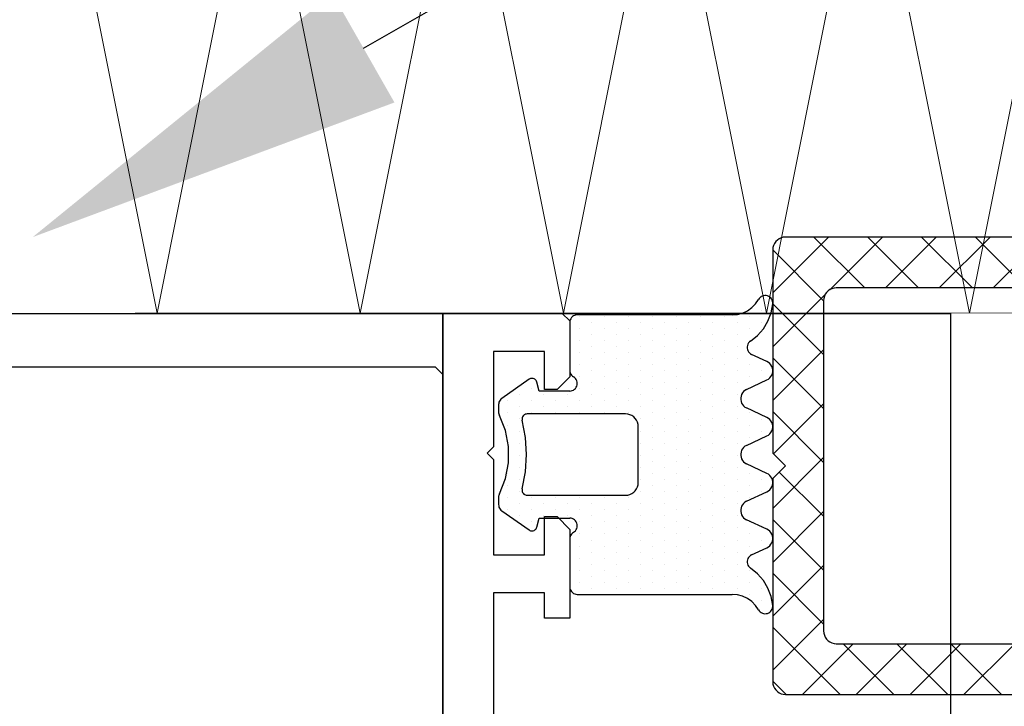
# Model space of a CAD drawing. Extents: x 4615668 to 9294084, y 5325188 to 10688993.
# Tile 459 of 656: x 4636256.05 to 4636259.93, y 5332308.88 to 5332311.58. Entities that reach past the tile are written whole.
import ezdxf
from ezdxf import colors
from ezdxf.entities.mleader import LeaderData, LeaderLine
from ezdxf.math import Vec2, Vec3

# ---------------------------------------------------------------- set-up
doc = ezdxf.new("R2010")
doc.units = 0
doc.header["$MEASUREMENT"] = 0
doc.layers.add('A_wymiary', color=152, linetype='Continuous', lineweight=5)
doc.layers.add('ATH 3-0', color=102, linetype='Continuous', lineweight=5)
for name, color, linetype in [('CrossSectionsGums', 7, 'Continuous'), ('CrossSectionsProfils', 7, 'Continuous'), ('OPIS', 7, 'Continuous')]:
    doc.layers.add(name, color=color, linetype=linetype)
doc.styles.get("Standard").update_dxf_attribs({"font": 'txt.shx'})

# ---------------------------------------------------------------- blocks, each defined once
blk = doc.blocks.new('K43_2153_X', base_point=(858.06159, 1427.40338))
at = {"layer": 'CrossSectionsProfils', "flags": 128}
for points in [[(853.35942, 1452.40358), (853.05942, 1452.10358), (853.05942, 1449.90349), (853.55942, 1449.40349), (854.05942, 1449.40349), (854.05942, 1450.90326), (856.05942, 1450.90326), (856.05942, 1447.15326), (856.30942, 1446.90326), (856.05942, 1446.65326), (856.05942, 1442.90326), (854.05942, 1442.90326), (854.05942, 1444.40349), (853.55942, 1444.40349), (853.05942, 1443.90349), (853.05942, 1440.40326), (854.05942, 1440.40326), (854.05942, 1441.40326), (856.05942, 1441.40326), (856.05942, 1433.90338)], [(942.05942, 1452.40358), (853.35942, 1452.40358)], [(933.85942, 1450.30358), (858.35942, 1450.30358), (858.05942, 1450.00358), (858.05942, 1404.80317), (858.35942, 1404.50317), (933.85942, 1404.50317)]]:
    blk.add_lwpolyline(points, dxfattribs=at)
blk = doc.blocks.new('Hatch84419', base_point=(5906.918, 668.989))
at = {"layer": 'CrossSectionsGums', "color": 8}
for p, q in [((6276.314, 681.534), (6276.314, 681.534)), ((6276.79, 681.534), (6276.79, 681.534)), ((6277.267, 681.534), (6277.267, 681.534)), ((6279.171, 681.534), (6279.171, 681.534)), ((6281.077, 681.534), (6281.077, 681.534)), ((6281.553, 681.534), (6281.553, 681.534)), ((6283.458, 681.534), (6283.458, 681.534)), ((6283.934, 681.534), (6283.934, 681.534)), ((6285.363, 681.534), (6285.363, 681.534)), ((6285.839, 681.534), (6285.839, 681.534)), ((6287.744, 681.534), (6287.744, 681.534)), ((6288.22, 681.534), (6288.22, 681.534)), ((6277.028, 681.057), (6277.028, 681.057)), ((6277.504, 681.057), (6277.504, 681.057)), ((6277.98, 681.057), (6277.98, 681.057)), ((6278.933, 681.057), (6278.933, 681.057)), ((6279.41, 681.057), (6279.41, 681.057)), ((6280.838, 681.057), (6280.838, 681.057)), ((6281.314, 681.057), (6281.314, 681.057)), ((6281.791, 681.057), (6281.791, 681.057)), ((6283.219, 681.057), (6283.219, 681.057)), ((6283.696, 681.057), (6283.696, 681.057)), ((6284.172, 681.057), (6284.172, 681.057)), ((6285.125, 681.057), (6285.125, 681.057)), ((6285.601, 681.057), (6285.601, 681.057)), ((6286.077, 681.057), (6286.077, 681.057)), ((6287.029, 681.057), (6287.029, 681.057)), ((6287.506, 681.057), (6287.506, 681.057)), ((6287.982, 681.057), (6287.982, 681.057)), ((6277.266, 680.581), (6277.266, 680.581)), ((6277.742, 680.581), (6277.742, 680.581)), ((6278.219, 680.581), (6278.219, 680.581)), ((6278.695, 680.581), (6278.695, 680.581)), ((6279.171, 680.581), (6279.171, 680.581)), ((6279.647, 680.581), (6279.647, 680.581)), ((6280.124, 680.581), (6280.124, 680.581)), ((6280.6, 680.581), (6280.6, 680.581)), ((6281.076, 680.581), (6281.076, 680.581)), ((6281.552, 680.581), (6281.552, 680.581)), ((6282.029, 680.581), (6282.029, 680.581)), ((6282.505, 680.581), (6282.505, 680.581)), ((6282.981, 680.581), (6282.981, 680.581)), ((6283.458, 680.581), (6283.458, 680.581)), ((6283.934, 680.581), (6283.934, 680.581)), ((6284.41, 680.581), (6284.41, 680.581)), ((6284.886, 680.581), (6284.886, 680.581)), ((6285.362, 680.581), (6285.362, 680.581)), ((6285.839, 680.581), (6285.839, 680.581)), ((6286.315, 680.581), (6286.315, 680.581)), ((6286.791, 680.581), (6286.791, 680.581)), ((6287.268, 680.581), (6287.268, 680.581)), ((6287.744, 680.581), (6287.744, 680.581)), ((6277.028, 680.105), (6277.028, 680.105)), ((6277.504, 680.105), (6277.504, 680.105)), ((6277.981, 680.105), (6277.981, 680.105)), ((6278.457, 680.105), (6278.457, 680.105)), ((6278.934, 680.105), (6278.934, 680.105)), ((6279.41, 680.105), (6279.41, 680.105)), ((6279.886, 680.105), (6279.886, 680.105)), ((6280.362, 680.105), (6280.362, 680.105)), ((6280.838, 680.105), (6280.838, 680.105)), ((6281.314, 680.105), (6281.314, 680.105)), ((6281.791, 680.105), (6281.791, 680.105)), ((6282.267, 680.105), (6282.267, 680.105)), ((6282.743, 680.105), (6282.743, 680.105)), ((6283.22, 680.105), (6283.22, 680.105)), ((6283.696, 680.105), (6283.696, 680.105)), ((6284.172, 680.105), (6284.172, 680.105)), ((6284.648, 680.105), (6284.648, 680.105)), ((6285.125, 680.105), (6285.125, 680.105)), ((6285.601, 680.105), (6285.601, 680.105)), ((6286.077, 680.105), (6286.077, 680.105)), ((6286.553, 680.105), (6286.553, 680.105)), ((6287.03, 680.105), (6287.03, 680.105)), ((6287.506, 680.105), (6287.506, 680.105)), ((6277.266, 679.628), (6277.266, 679.628)), ((6277.743, 679.628), (6277.743, 679.628)), ((6278.219, 679.628), (6278.219, 679.628)), ((6278.695, 679.628), (6278.695, 679.628)), ((6279.171, 679.628), (6279.171, 679.628)), ((6279.647, 679.628), (6279.647, 679.628)), ((6280.124, 679.628), (6280.124, 679.628)), ((6280.6, 679.628), (6280.6, 679.628)), ((6281.076, 679.628), (6281.076, 679.628)), ((6281.553, 679.628), (6281.553, 679.628)), ((6282.029, 679.628), (6282.029, 679.628)), ((6282.505, 679.628), (6282.505, 679.628)), ((6282.981, 679.628), (6282.981, 679.628)), ((6283.458, 679.628), (6283.458, 679.628)), ((6283.934, 679.628), (6283.934, 679.628)), ((6284.41, 679.628), (6284.41, 679.628)), ((6284.886, 679.628), (6284.886, 679.628)), ((6285.363, 679.628), (6285.363, 679.628)), ((6285.839, 679.628), (6285.839, 679.628)), ((6286.315, 679.628), (6286.315, 679.628)), ((6286.792, 679.628), (6286.792, 679.628)), ((6287.268, 679.628), (6287.268, 679.628)), ((6287.744, 679.628), (6287.744, 679.628)), ((6277.028, 679.152), (6277.028, 679.152)), ((6277.504, 679.152), (6277.504, 679.152)), ((6277.98, 679.152), (6277.98, 679.152)), ((6278.457, 679.152), (6278.457, 679.152)), ((6278.933, 679.152), (6278.933, 679.152)), ((6279.409, 679.152), (6279.409, 679.152)), ((6279.886, 679.152), (6279.886, 679.152)), ((6280.362, 679.152), (6280.362, 679.152)), ((6280.838, 679.152), (6280.838, 679.152)), ((6281.314, 679.152), (6281.314, 679.152)), ((6281.791, 679.152), (6281.791, 679.152)), ((6282.267, 679.152), (6282.267, 679.152)), ((6282.743, 679.152), (6282.743, 679.152)), ((6283.219, 679.152), (6283.219, 679.152)), ((6283.695, 679.152), (6283.695, 679.152)), ((6284.172, 679.152), (6284.172, 679.152)), ((6284.648, 679.152), (6284.648, 679.152)), ((6285.125, 679.152), (6285.125, 679.152)), ((6285.601, 679.152), (6285.601, 679.152)), ((6286.077, 679.152), (6286.077, 679.152)), ((6286.553, 679.152), (6286.553, 679.152)), ((6287.029, 679.152), (6287.029, 679.152)), ((6287.505, 679.152), (6287.505, 679.152)), ((6277.267, 678.676), (6277.267, 678.676)), ((6277.743, 678.676), (6277.743, 678.676)), ((6278.219, 678.676), (6278.219, 678.676)), ((6278.695, 678.676), (6278.695, 678.676)), ((6279.171, 678.676), (6279.171, 678.676)), ((6279.648, 678.676), (6279.648, 678.676)), ((6280.124, 678.676), (6280.124, 678.676)), ((6280.6, 678.676), (6280.6, 678.676)), ((6281.077, 678.676), (6281.077, 678.676)), ((6281.553, 678.676), (6281.553, 678.676)), ((6282.029, 678.676), (6282.029, 678.676)), ((6282.505, 678.676), (6282.505, 678.676)), ((6282.981, 678.676), (6282.981, 678.676)), ((6283.458, 678.676), (6283.458, 678.676)), ((6283.934, 678.676), (6283.934, 678.676)), ((6284.41, 678.676), (6284.41, 678.676)), ((6284.887, 678.676), (6284.887, 678.676)), ((6285.363, 678.676), (6285.363, 678.676)), ((6285.839, 678.676), (6285.839, 678.676)), ((6286.315, 678.676), (6286.315, 678.676)), ((6286.792, 678.676), (6286.792, 678.676)), ((6287.268, 678.676), (6287.268, 678.676)), ((6287.744, 678.676), (6287.744, 678.676)), ((6277.028, 678.2), (6277.028, 678.2)), ((6277.504, 678.2), (6277.504, 678.2)), ((6277.981, 678.2), (6277.981, 678.2)), ((6278.457, 678.2), (6278.457, 678.2)), ((6278.933, 678.2), (6278.933, 678.2)), ((6279.41, 678.2), (6279.41, 678.2)), ((6279.886, 678.2), (6279.886, 678.2)), ((6280.362, 678.2), (6280.362, 678.2)), ((6280.838, 678.2), (6280.838, 678.2)), ((6281.314, 678.2), (6281.314, 678.2)), ((6281.791, 678.2), (6281.791, 678.2)), ((6282.267, 678.2), (6282.267, 678.2)), ((6282.743, 678.2), (6282.743, 678.2)), ((6283.219, 678.2), (6283.219, 678.2)), ((6283.696, 678.2), (6283.696, 678.2)), ((6284.172, 678.2), (6284.172, 678.2)), ((6284.648, 678.2), (6284.648, 678.2)), ((6285.125, 678.2), (6285.125, 678.2)), ((6285.601, 678.2), (6285.601, 678.2)), ((6286.077, 678.2), (6286.077, 678.2)), ((6286.553, 678.2), (6286.553, 678.2)), ((6287.029, 678.2), (6287.029, 678.2)), ((6287.506, 678.2), (6287.506, 678.2)), ((6277.266, 677.724), (6277.266, 677.724)), ((6277.743, 677.724), (6277.743, 677.724)), ((6278.219, 677.724), (6278.219, 677.724)), ((6278.695, 677.724), (6278.695, 677.724)), ((6279.171, 677.724), (6279.171, 677.724)), ((6279.647, 677.724), (6279.647, 677.724)), ((6280.124, 677.724), (6280.124, 677.724)), ((6280.6, 677.724), (6280.6, 677.724)), ((6281.076, 677.724), (6281.076, 677.724)), ((6281.552, 677.724), (6281.552, 677.724)), ((6282.029, 677.724), (6282.029, 677.724)), ((6282.505, 677.724), (6282.505, 677.724)), ((6282.981, 677.724), (6282.981, 677.724)), ((6283.458, 677.724), (6283.458, 677.724)), ((6283.934, 677.724), (6283.934, 677.724)), ((6284.41, 677.724), (6284.41, 677.724)), ((6284.886, 677.724), (6284.886, 677.724)), ((6285.362, 677.724), (6285.362, 677.724)), ((6285.839, 677.724), (6285.839, 677.724)), ((6286.315, 677.724), (6286.315, 677.724)), ((6286.791, 677.724), (6286.791, 677.724)), ((6287.268, 677.724), (6287.268, 677.724)), ((6287.744, 677.724), (6287.744, 677.724)), ((6277.028, 677.247), (6277.028, 677.247)), ((6277.505, 677.247), (6277.505, 677.247)), ((6277.981, 677.247), (6277.981, 677.247)), ((6278.457, 677.247), (6278.457, 677.247)), ((6278.934, 677.247), (6278.934, 677.247)), ((6279.41, 677.247), (6279.41, 677.247)), ((6279.886, 677.247), (6279.886, 677.247)), ((6280.362, 677.247), (6280.362, 677.247)), ((6280.838, 677.247), (6280.838, 677.247)), ((6281.314, 677.247), (6281.314, 677.247)), ((6281.791, 677.247), (6281.791, 677.247)), ((6282.267, 677.247), (6282.267, 677.247)), ((6282.743, 677.247), (6282.743, 677.247)), ((6283.22, 677.247), (6283.22, 677.247)), ((6283.696, 677.247), (6283.696, 677.247)), ((6284.172, 677.247), (6284.172, 677.247)), ((6284.648, 677.247), (6284.648, 677.247)), ((6285.125, 677.247), (6285.125, 677.247)), ((6285.601, 677.247), (6285.601, 677.247)), ((6286.077, 677.247), (6286.077, 677.247)), ((6286.553, 677.247), (6286.553, 677.247)), ((6287.03, 677.247), (6287.03, 677.247)), ((6287.506, 677.247), (6287.506, 677.247)), ((6277.267, 676.771), (6277.267, 676.771)), ((6277.743, 676.771), (6277.743, 676.771)), ((6278.219, 676.771), (6278.219, 676.771)), ((6278.695, 676.771), (6278.695, 676.771)), ((6279.171, 676.771), (6279.171, 676.771)), ((6279.647, 676.771), (6279.647, 676.771)), ((6280.124, 676.771), (6280.124, 676.771)), ((6280.6, 676.771), (6280.6, 676.771)), ((6281.076, 676.771), (6281.076, 676.771)), ((6281.553, 676.771), (6281.553, 676.771)), ((6282.029, 676.771), (6282.029, 676.771)), ((6282.505, 676.771), (6282.505, 676.771)), ((6282.981, 676.771), (6282.981, 676.771)), ((6283.458, 676.771), (6283.458, 676.771)), ((6283.934, 676.771), (6283.934, 676.771)), ((6284.41, 676.771), (6284.41, 676.771)), ((6284.886, 676.771), (6284.886, 676.771)), ((6285.363, 676.771), (6285.363, 676.771)), ((6285.839, 676.771), (6285.839, 676.771)), ((6286.315, 676.771), (6286.315, 676.771)), ((6286.792, 676.771), (6286.792, 676.771)), ((6287.268, 676.771), (6287.268, 676.771)), ((6287.744, 676.771), (6287.744, 676.771)), ((6277.028, 676.295), (6277.028, 676.295)), ((6277.504, 676.295), (6277.504, 676.295)), ((6277.98, 676.295), (6277.98, 676.295)), ((6278.457, 676.295), (6278.457, 676.295)), ((6278.933, 676.295), (6278.933, 676.295)), ((6279.409, 676.295), (6279.409, 676.295)), ((6279.886, 676.295), (6279.886, 676.295)), ((6280.362, 676.295), (6280.362, 676.295)), ((6280.838, 676.295), (6280.838, 676.295)), ((6284.172, 676.295), (6284.172, 676.295)), ((6284.648, 676.295), (6284.648, 676.295)), ((6285.125, 676.295), (6285.125, 676.295)), ((6285.601, 676.295), (6285.601, 676.295)), ((6286.077, 676.295), (6286.077, 676.295)), ((6286.553, 676.295), (6286.553, 676.295)), ((6287.029, 676.295), (6287.029, 676.295)), ((6287.505, 676.295), (6287.505, 676.295)), ((6277.267, 675.818), (6277.267, 675.818)), ((6277.743, 675.818), (6277.743, 675.818)), ((6278.219, 675.818), (6278.219, 675.818)), ((6278.695, 675.818), (6278.695, 675.818)), ((6279.171, 675.818), (6279.171, 675.818)), ((6279.648, 675.818), (6279.648, 675.818)), ((6280.124, 675.818), (6280.124, 675.818)), ((6280.6, 675.818), (6280.6, 675.818)), ((6284.41, 675.818), (6284.41, 675.818)), ((6284.887, 675.818), (6284.887, 675.818)), ((6285.363, 675.818), (6285.363, 675.818)), ((6285.839, 675.818), (6285.839, 675.818)), ((6286.315, 675.818), (6286.315, 675.818)), ((6286.792, 675.818), (6286.792, 675.818)), ((6287.268, 675.818), (6287.268, 675.818)), ((6287.744, 675.818), (6287.744, 675.818)), ((6277.028, 675.342), (6277.028, 675.342)), ((6277.504, 675.342), (6277.504, 675.342)), ((6277.981, 675.342), (6277.981, 675.342)), ((6278.457, 675.342), (6278.457, 675.342)), ((6278.933, 675.342), (6278.933, 675.342)), ((6279.41, 675.342), (6279.41, 675.342)), ((6279.886, 675.342), (6279.886, 675.342)), ((6280.362, 675.342), (6280.362, 675.342)), ((6280.838, 675.342), (6280.838, 675.342)), ((6284.172, 675.342), (6284.172, 675.342)), ((6284.648, 675.342), (6284.648, 675.342)), ((6285.125, 675.342), (6285.125, 675.342)), ((6285.601, 675.342), (6285.601, 675.342)), ((6286.077, 675.342), (6286.077, 675.342)), ((6286.553, 675.342), (6286.553, 675.342)), ((6287.029, 675.342), (6287.029, 675.342)), ((6287.506, 675.342), (6287.506, 675.342)), ((6277.266, 674.866), (6277.266, 674.866)), ((6277.743, 674.866), (6277.743, 674.866)), ((6278.219, 674.866), (6278.219, 674.866)), ((6278.695, 674.866), (6278.695, 674.866)), ((6279.171, 674.866), (6279.171, 674.866)), ((6279.647, 674.866), (6279.647, 674.866)), ((6280.124, 674.866), (6280.124, 674.866)), ((6280.6, 674.866), (6280.6, 674.866)), ((6284.41, 674.866), (6284.41, 674.866)), ((6284.886, 674.866), (6284.886, 674.866)), ((6285.362, 674.866), (6285.362, 674.866)), ((6285.839, 674.866), (6285.839, 674.866)), ((6286.315, 674.866), (6286.315, 674.866)), ((6286.791, 674.866), (6286.791, 674.866)), ((6287.268, 674.866), (6287.268, 674.866)), ((6287.744, 674.866), (6287.744, 674.866)), ((6277.028, 674.39), (6277.028, 674.39)), ((6277.505, 674.39), (6277.505, 674.39)), ((6277.981, 674.39), (6277.981, 674.39)), ((6278.457, 674.39), (6278.457, 674.39)), ((6278.934, 674.39), (6278.934, 674.39)), ((6279.41, 674.39), (6279.41, 674.39)), ((6279.886, 674.39), (6279.886, 674.39)), ((6280.362, 674.39), (6280.362, 674.39)), ((6280.838, 674.39), (6280.838, 674.39)), ((6284.172, 674.39), (6284.172, 674.39)), ((6284.648, 674.39), (6284.648, 674.39)), ((6285.125, 674.39), (6285.125, 674.39)), ((6285.601, 674.39), (6285.601, 674.39)), ((6286.077, 674.39), (6286.077, 674.39)), ((6286.553, 674.39), (6286.553, 674.39)), ((6287.03, 674.39), (6287.03, 674.39)), ((6287.506, 674.39), (6287.506, 674.39)), ((6280.124, 673.914), (6280.124, 673.914)), ((6280.6, 673.914), (6280.6, 673.914)), ((6284.41, 673.914), (6284.41, 673.914)), ((6284.886, 673.914), (6284.886, 673.914)), ((6280.362, 673.437), (6280.362, 673.437)), ((6280.838, 673.437), (6280.838, 673.437)), ((6284.172, 673.437), (6284.172, 673.437)), ((6284.648, 673.437), (6284.648, 673.437)), ((6280.124, 672.961), (6280.124, 672.961)), ((6280.6, 672.961), (6280.6, 672.961)), ((6284.41, 672.961), (6284.41, 672.961)), ((6284.887, 672.961), (6284.887, 672.961)), ((6279.886, 672.485), (6279.886, 672.485)), ((6280.362, 672.485), (6280.362, 672.485)), ((6280.838, 672.485), (6280.838, 672.485)), ((6284.172, 672.485), (6284.172, 672.485)), ((6284.648, 672.485), (6284.648, 672.485)), ((6285.125, 672.485), (6285.125, 672.485)), ((6280.124, 672.008), (6280.124, 672.008)), ((6280.6, 672.008), (6280.6, 672.008)), ((6281.076, 672.008), (6281.076, 672.008)), ((6281.553, 672.008), (6281.553, 672.008)), ((6282.029, 672.008), (6282.029, 672.008)), ((6282.505, 672.008), (6282.505, 672.008)), ((6282.981, 672.008), (6282.981, 672.008)), ((6283.458, 672.008), (6283.458, 672.008)), ((6283.934, 672.008), (6283.934, 672.008)), ((6284.41, 672.008), (6284.41, 672.008)), ((6284.886, 672.008), (6284.886, 672.008)), ((6280.362, 671.532), (6280.362, 671.532)), ((6280.838, 671.532), (6280.838, 671.532)), ((6281.315, 671.532), (6281.315, 671.532)), ((6281.791, 671.532), (6281.791, 671.532)), ((6283.22, 671.532), (6283.22, 671.532)), ((6283.696, 671.532), (6283.696, 671.532)), ((6284.172, 671.532), (6284.172, 671.532)), ((6284.648, 671.532), (6284.648, 671.532))]:
    blk.add_line(p, q, dxfattribs=at)
blk = doc.blocks.new('120484', base_point=(6276.918, 673.989))
at = {"layer": 'CrossSectionsGums', "color": 1}
for p, q in [((6276.232, 681.779), (6276.221, 681.73)), ((6276.251, 681.827), (6276.232, 681.779)), ((6276.278, 681.87), (6276.251, 681.827)), ((6276.313, 681.908), (6276.278, 681.87)), ((6276.353, 681.939), (6276.313, 681.908)), ((6276.398, 681.964), (6276.353, 681.939)), ((6276.446, 681.98), (6276.398, 681.964)), ((6276.496, 681.988), (6276.446, 681.98)), ((6276.547, 681.987), (6276.496, 681.988)), ((6276.894, 681.922), (6276.547, 681.987)), ((6277.223, 681.797), (6276.894, 681.922)), ((6277.525, 681.617), (6277.223, 681.797)), ((6278.851, 681.818), (6278.816, 681.758)), ((6278.896, 681.872), (6278.851, 681.818)), ((6278.949, 681.917), (6278.896, 681.872)), ((6279.009, 681.951), (6278.949, 681.917)), ((6279.075, 681.975), (6279.009, 681.951)), ((6279.144, 681.987), (6279.075, 681.975)), ((6279.213, 681.987), (6279.144, 681.987)), ((6279.282, 681.975), (6279.213, 681.987)), ((6279.348, 681.951), (6279.282, 681.975)), ((6279.408, 681.917), (6279.348, 681.951)), ((6279.461, 681.872), (6279.408, 681.917)), ((6279.506, 681.818), (6279.461, 681.872)), ((6279.541, 681.758), (6279.506, 681.818)), ((6281.051, 681.818), (6281.016, 681.758)), ((6281.096, 681.872), (6281.051, 681.818)), ((6281.149, 681.917), (6281.096, 681.872)), ((6281.209, 681.951), (6281.149, 681.917)), ((6281.275, 681.975), (6281.209, 681.951)), ((6281.344, 681.987), (6281.275, 681.975)), ((6281.413, 681.987), (6281.344, 681.987)), ((6281.482, 681.975), (6281.413, 681.987)), ((6281.548, 681.951), (6281.482, 681.975)), ((6281.608, 681.916), (6281.548, 681.951)), ((6281.661, 681.872), (6281.608, 681.916)), ((6281.706, 681.818), (6281.661, 681.872)), ((6281.741, 681.758), (6281.706, 681.818)), ((6283.251, 681.818), (6283.216, 681.758)), ((6283.295, 681.872), (6283.251, 681.818)), ((6283.349, 681.917), (6283.295, 681.872)), ((6283.409, 681.951), (6283.349, 681.917)), ((6283.475, 681.975), (6283.409, 681.951)), ((6283.543, 681.987), (6283.475, 681.975)), ((6283.613, 681.987), (6283.543, 681.987)), ((6283.682, 681.975), (6283.613, 681.987)), ((6283.747, 681.951), (6283.682, 681.975)), ((6283.808, 681.917), (6283.747, 681.951)), ((6283.861, 681.872), (6283.808, 681.917)), ((6283.906, 681.818), (6283.861, 681.872)), ((6283.941, 681.758), (6283.906, 681.818)), ((6285.451, 681.818), (6285.416, 681.758)), ((6285.496, 681.872), (6285.451, 681.818)), ((6285.549, 681.917), (6285.496, 681.872)), ((6285.609, 681.951), (6285.549, 681.917)), ((6285.675, 681.975), (6285.609, 681.951)), ((6285.744, 681.987), (6285.675, 681.975)), ((6285.813, 681.987), (6285.744, 681.987)), ((6285.882, 681.975), (6285.813, 681.987)), ((6285.947, 681.951), (6285.882, 681.975)), ((6286.008, 681.916), (6285.947, 681.951)), ((6286.061, 681.872), (6286.008, 681.916)), ((6286.106, 681.818), (6286.061, 681.872)), ((6286.141, 681.758), (6286.106, 681.818)), ((6287.734, 681.797), (6287.432, 681.617)), ((6288.063, 681.922), (6287.734, 681.797)), ((6288.41, 681.987), (6288.063, 681.922)), ((6288.461, 681.988), (6288.41, 681.987)), ((6288.511, 681.98), (6288.461, 681.988)), ((6288.559, 681.964), (6288.511, 681.98)), ((6288.604, 681.939), (6288.559, 681.964)), ((6288.644, 681.908), (6288.604, 681.939)), ((6288.678, 681.87), (6288.644, 681.908)), ((6288.705, 681.827), (6288.678, 681.87)), ((6288.725, 681.779), (6288.705, 681.827)), ((6288.736, 681.73), (6288.725, 681.779)), ((6276.221, 681.73), (6276.218, 681.679)), ((6276.218, 681.679), (6276.224, 681.628)), ((6276.224, 681.628), (6276.239, 681.579)), ((6276.239, 681.579), (6276.261, 681.533)), ((6276.261, 681.533), (6276.291, 681.492)), ((6276.291, 681.492), (6276.328, 681.457)), ((6276.328, 681.457), (6276.37, 681.428)), ((6276.544, 681.308), (6276.37, 681.428)), ((6277.791, 681.386), (6277.525, 681.617)), ((6278.816, 681.758), (6278.533, 681.152)), ((6279.916, 680.954), (6279.541, 681.758)), ((6281.016, 681.758), (6280.641, 680.954)), ((6282.116, 680.954), (6281.741, 681.758)), ((6283.216, 681.758), (6282.841, 680.954)), ((6284.316, 680.954), (6283.941, 681.758)), ((6285.416, 681.758), (6285.041, 680.954)), ((6286.423, 681.152), (6286.141, 681.758)), ((6287.432, 681.617), (6287.166, 681.386)), ((6288.587, 681.428), (6288.413, 681.308)), ((6288.587, 681.428), (6288.629, 681.457)), ((6288.629, 681.457), (6288.665, 681.492)), ((6288.665, 681.492), (6288.695, 681.533)), ((6288.695, 681.533), (6288.718, 681.579)), ((6288.718, 681.579), (6288.733, 681.628)), ((6288.733, 681.628), (6288.739, 681.679)), ((6288.739, 681.679), (6288.736, 681.73)), ((6276.694, 681.16), (6276.544, 681.308)), ((6276.815, 680.988), (6276.694, 681.16)), ((6278.013, 681.112), (6277.791, 681.386)), ((6278.012, 681.112), (6278.045, 681.071)), ((6278.045, 681.071), (6278.085, 681.036)), ((6278.085, 681.036), (6278.131, 681.009)), ((6278.131, 681.009), (6278.18, 680.99)), ((6278.337, 680.988), (6278.386, 681.006)), ((6278.386, 681.006), (6278.432, 681.032)), ((6278.432, 681.032), (6278.473, 681.066)), ((6278.473, 681.066), (6278.507, 681.106)), ((6278.507, 681.106), (6278.533, 681.152)), ((6286.424, 681.152), (6286.45, 681.106)), ((6286.45, 681.106), (6286.484, 681.066)), ((6286.484, 681.066), (6286.525, 681.032)), ((6286.525, 681.032), (6286.57, 681.006)), ((6286.57, 681.006), (6286.62, 680.988)), ((6286.777, 680.99), (6286.826, 681.009)), ((6286.826, 681.009), (6286.872, 681.036)), ((6286.872, 681.036), (6286.911, 681.07)), ((6286.911, 681.07), (6286.945, 681.111)), ((6287.166, 681.386), (6286.944, 681.112)), ((6288.263, 681.16), (6288.142, 680.988)), ((6288.413, 681.308), (6288.263, 681.16)), ((6276.905, 680.797), (6276.815, 680.988)), ((6276.96, 680.594), (6276.905, 680.797)), ((6278.18, 680.99), (6278.232, 680.98)), ((6278.232, 680.98), (6278.285, 680.98)), ((6278.285, 680.98), (6278.337, 680.988)), ((6279.916, 680.954), (6279.951, 680.893)), ((6279.951, 680.893), (6279.996, 680.84)), ((6279.996, 680.84), (6280.049, 680.795)), ((6280.049, 680.795), (6280.109, 680.76)), ((6280.109, 680.76), (6280.175, 680.737)), ((6280.175, 680.737), (6280.244, 680.724)), ((6280.244, 680.724), (6280.313, 680.724)), ((6280.313, 680.724), (6280.382, 680.737)), ((6280.382, 680.737), (6280.447, 680.76)), ((6280.447, 680.76), (6280.508, 680.795)), ((6280.508, 680.795), (6280.561, 680.84)), ((6280.561, 680.84), (6280.606, 680.894)), ((6280.606, 680.894), (6280.641, 680.954)), ((6282.116, 680.954), (6282.151, 680.894)), ((6282.151, 680.894), (6282.196, 680.84)), ((6282.196, 680.84), (6282.249, 680.795)), ((6282.249, 680.795), (6282.309, 680.76)), ((6282.309, 680.76), (6282.375, 680.737)), ((6282.375, 680.737), (6282.444, 680.724)), ((6282.444, 680.724), (6282.513, 680.724)), ((6282.513, 680.724), (6282.582, 680.737)), ((6282.582, 680.737), (6282.647, 680.76)), ((6282.647, 680.76), (6282.708, 680.795)), ((6282.708, 680.795), (6282.761, 680.84)), ((6282.761, 680.84), (6282.806, 680.893)), ((6282.806, 680.893), (6282.841, 680.954)), ((6284.316, 680.954), (6284.351, 680.893)), ((6284.351, 680.893), (6284.396, 680.84)), ((6284.396, 680.84), (6284.449, 680.795)), ((6284.449, 680.795), (6284.509, 680.76)), ((6284.509, 680.76), (6284.575, 680.737)), ((6284.575, 680.737), (6284.644, 680.724)), ((6284.644, 680.724), (6284.713, 680.724)), ((6284.713, 680.724), (6284.782, 680.737)), ((6284.782, 680.737), (6284.848, 680.76)), ((6284.848, 680.76), (6284.908, 680.795)), ((6284.908, 680.795), (6284.961, 680.84)), ((6284.961, 680.84), (6285.006, 680.893)), ((6285.006, 680.893), (6285.041, 680.954)), ((6286.62, 680.988), (6286.672, 680.98)), ((6286.672, 680.98), (6286.725, 680.98)), ((6286.725, 680.98), (6286.777, 680.99)), ((6288.052, 680.797), (6287.997, 680.594)), ((6288.142, 680.988), (6288.052, 680.797)), ((6276.979, 680.384), (6276.96, 680.594)), ((6276.979, 680.384), (6276.979, 674.289)), ((6287.997, 680.594), (6287.979, 680.384)), ((6287.979, 674.289), (6287.979, 680.384)), ((6280.909, 676.36), (6280.886, 676.276)), ((6280.945, 676.439), (6280.909, 676.36)), ((6280.995, 676.51), (6280.945, 676.439)), ((6281.057, 676.572), (6280.995, 676.51)), ((6281.128, 676.622), (6281.057, 676.572)), ((6281.207, 676.659), (6281.128, 676.622)), ((6281.292, 676.681), (6281.207, 676.659)), ((6281.378, 676.689), (6281.292, 676.681)), ((6283.579, 676.689), (6281.378, 676.689)), ((6283.665, 676.681), (6283.579, 676.689)), ((6283.75, 676.659), (6283.665, 676.681)), ((6283.829, 676.622), (6283.75, 676.659)), ((6283.9, 676.572), (6283.829, 676.622)), ((6283.962, 676.51), (6283.9, 676.572)), ((6284.012, 676.439), (6283.962, 676.51)), ((6284.048, 676.36), (6284.012, 676.439)), ((6284.071, 676.276), (6284.048, 676.36)), ((6280.886, 676.276), (6280.878, 676.189)), ((6280.878, 676.189), (6280.878, 672.314)), ((6284.079, 676.189), (6284.071, 676.276)), ((6284.079, 672.314), (6284.079, 676.189)), ((6276.979, 674.289), (6276.983, 674.237)), ((6276.983, 674.237), (6276.997, 674.186)), ((6276.997, 674.186), (6277.019, 674.139)), ((6277.019, 674.139), (6277.049, 674.096)), ((6277.049, 674.096), (6277.086, 674.059)), ((6277.086, 674.059), (6277.128, 674.029)), ((6277.128, 674.029), (6277.176, 674.007)), ((6279.261, 674.007), (6279.309, 674.029)), ((6279.309, 674.029), (6279.352, 674.059)), ((6279.352, 674.059), (6279.389, 674.096)), ((6279.389, 674.096), (6279.419, 674.139)), ((6279.449, 674.182), (6279.419, 674.139)), ((6279.486, 674.219), (6279.449, 674.182)), ((6279.528, 674.249), (6279.486, 674.219)), ((6279.576, 674.271), (6279.528, 674.249)), ((6279.626, 674.284), (6279.576, 674.271)), ((6279.678, 674.289), (6279.626, 674.284)), ((6279.731, 674.284), (6279.678, 674.289)), ((6279.781, 674.271), (6279.731, 674.284)), ((6279.828, 674.249), (6279.781, 674.271)), ((6279.871, 674.219), (6279.828, 674.249)), ((6279.908, 674.182), (6279.871, 674.219)), ((6279.938, 674.139), (6279.908, 674.182)), ((6279.96, 674.092), (6279.938, 674.139)), ((6279.974, 674.041), (6279.96, 674.092)), ((6279.979, 673.989), (6279.974, 674.041)), ((6284.983, 674.041), (6284.979, 673.989)), ((6284.997, 674.091), (6284.983, 674.041)), ((6285.019, 674.139), (6284.997, 674.091)), ((6285.049, 674.182), (6285.019, 674.139)), ((6285.086, 674.219), (6285.049, 674.182)), ((6285.129, 674.249), (6285.086, 674.219)), ((6285.176, 674.271), (6285.129, 674.249)), ((6285.226, 674.284), (6285.176, 674.271)), ((6285.278, 674.289), (6285.226, 674.284)), ((6285.331, 674.284), (6285.278, 674.289)), ((6285.381, 674.271), (6285.331, 674.284)), ((6285.429, 674.249), (6285.381, 674.271)), ((6285.471, 674.219), (6285.429, 674.249)), ((6285.508, 674.182), (6285.471, 674.219)), ((6285.538, 674.139), (6285.508, 674.182)), ((6285.538, 674.139), (6285.568, 674.096)), ((6285.568, 674.096), (6285.605, 674.059)), ((6285.605, 674.059), (6285.648, 674.029)), ((6285.648, 674.029), (6285.695, 674.007)), ((6287.781, 674.007), (6287.828, 674.029)), ((6287.828, 674.029), (6287.871, 674.059)), ((6287.871, 674.059), (6287.908, 674.096)), ((6287.908, 674.096), (6287.938, 674.139)), ((6287.938, 674.139), (6287.96, 674.186)), ((6287.96, 674.186), (6287.974, 674.237)), ((6287.974, 674.237), (6287.979, 674.289)), ((6277.176, 674.007), (6277.226, 673.993)), ((6277.226, 673.993), (6277.278, 673.989)), ((6277.278, 673.989), (6279.159, 673.989)), ((6279.159, 673.989), (6279.211, 673.993)), ((6279.211, 673.993), (6279.261, 674.007)), ((6279.979, 673.989), (6279.979, 672.789)), ((6284.979, 672.789), (6284.979, 673.989)), ((6285.695, 674.007), (6285.746, 673.993)), ((6285.746, 673.993), (6285.798, 673.989)), ((6285.798, 673.989), (6287.678, 673.989)), ((6287.678, 673.989), (6287.73, 673.993)), ((6287.73, 673.993), (6287.781, 674.007)), ((6279.485, 672.553), (6279.479, 672.519)), ((6279.479, 672.519), (6279.479, 672.484)), ((6279.479, 672.484), (6279.485, 672.45)), ((6279.497, 672.586), (6279.485, 672.553)), ((6279.515, 672.616), (6279.497, 672.586)), ((6279.537, 672.643), (6279.515, 672.616)), ((6279.564, 672.665), (6279.537, 672.643)), ((6279.594, 672.683), (6279.564, 672.665)), ((6279.626, 672.695), (6279.594, 672.683)), ((6279.979, 672.789), (6279.626, 672.695)), ((6285.33, 672.695), (6284.979, 672.789)), ((6285.363, 672.683), (6285.33, 672.695)), ((6285.393, 672.665), (6285.363, 672.683)), ((6285.42, 672.643), (6285.393, 672.665)), ((6285.442, 672.616), (6285.42, 672.643)), ((6285.46, 672.586), (6285.442, 672.616)), ((6285.472, 672.553), (6285.46, 672.586)), ((6285.478, 672.519), (6285.472, 672.553)), ((6285.472, 672.45), (6285.478, 672.484)), ((6285.478, 672.484), (6285.478, 672.519)), ((6279.485, 672.45), (6279.497, 672.417)), ((6279.497, 672.417), (6279.515, 672.387)), ((6279.515, 672.387), (6280.264, 671.317)), ((6280.878, 672.314), (6280.882, 672.278)), ((6280.882, 672.278), (6280.892, 672.243)), ((6280.892, 672.243), (6280.908, 672.21)), ((6280.908, 672.21), (6280.929, 672.181)), ((6280.929, 672.181), (6280.956, 672.156)), ((6280.956, 672.156), (6280.987, 672.137)), ((6280.987, 672.137), (6281.02, 672.123)), ((6281.02, 672.123), (6281.056, 672.116)), ((6281.056, 672.116), (6281.092, 672.115)), ((6281.092, 672.115), (6281.128, 672.121)), ((6281.798, 672.249), (6281.128, 672.121)), ((6282.479, 672.292), (6281.798, 672.249)), ((6283.159, 672.249), (6282.479, 672.292)), ((6283.829, 672.121), (6283.159, 672.249)), ((6283.829, 672.121), (6283.865, 672.115)), ((6283.865, 672.115), (6283.901, 672.116)), ((6283.901, 672.116), (6283.937, 672.123)), ((6283.937, 672.123), (6283.97, 672.137)), ((6283.97, 672.137), (6284.001, 672.156)), ((6284.001, 672.156), (6284.028, 672.181)), ((6284.028, 672.181), (6284.049, 672.21)), ((6284.049, 672.21), (6284.065, 672.243)), ((6284.065, 672.243), (6284.075, 672.278)), ((6284.075, 672.278), (6284.079, 672.314)), ((6284.693, 671.317), (6285.442, 672.387)), ((6285.442, 672.387), (6285.46, 672.417)), ((6285.46, 672.417), (6285.472, 672.45)), ((6280.264, 671.317), (6280.294, 671.28)), ((6281.534, 671.455), (6280.941, 671.221)), ((6282.16, 671.574), (6281.534, 671.455)), ((6282.797, 671.574), (6282.16, 671.574)), ((6283.423, 671.455), (6282.797, 671.574)), ((6284.016, 671.221), (6283.423, 671.455)), ((6284.663, 671.28), (6284.693, 671.317)), ((6280.294, 671.28), (6280.33, 671.248)), ((6280.33, 671.248), (6280.371, 671.223)), ((6280.371, 671.223), (6280.415, 671.204)), ((6280.415, 671.204), (6280.462, 671.193)), ((6280.462, 671.193), (6280.51, 671.189)), ((6280.51, 671.189), (6280.805, 671.189)), ((6280.805, 671.189), (6280.84, 671.191)), ((6280.84, 671.191), (6280.875, 671.197)), ((6280.875, 671.197), (6280.909, 671.207)), ((6280.909, 671.207), (6280.941, 671.221)), ((6284.016, 671.221), (6284.048, 671.207)), ((6284.048, 671.207), (6284.082, 671.197)), ((6284.082, 671.197), (6284.117, 671.191)), ((6284.117, 671.191), (6284.152, 671.189)), ((6284.152, 671.189), (6284.447, 671.189)), ((6284.447, 671.189), (6284.495, 671.193)), ((6284.495, 671.193), (6284.542, 671.204)), ((6284.542, 671.204), (6284.586, 671.223)), ((6284.586, 671.223), (6284.627, 671.248)), ((6284.627, 671.248), (6284.663, 671.28))]:
    blk.add_line(p, q, dxfattribs=at)
at = {"layer": 'CrossSectionsGums'}
blk.add_blockref('Hatch84419', (5906.918, 668.989), dxfattribs=at)
blk = doc.blocks.new('Hatch84421', base_point=(385, 59))
at = {"layer": 'CrossSectionsProfils', "color": 253, "true_color": 0xadadad}
for p, q in [((0, 45.473), (0.527, 46)), ((0, 43.351), (2.649, 46)), ((2.958, 44), (0.958, 46)), ((2.77, 44), (4.77, 46)), ((5.079, 44), (3.079, 46)), ((4.891, 44), (6.891, 46)), ((7.2, 44), (5.2, 46)), ((9.322, 44), (7.322, 46)), ((9.134, 44), (11.134, 46)), ((11.443, 44), (9.471, 45.971)), ((11.255, 44), (13.255, 46)), ((13.564, 44), (11.564, 46)), ((13.377, 44), (15.377, 46)), ((15.756, 43.929), (13.685, 46)), ((15.498, 44), (17.498, 46)), ((18, 43.807), (15.807, 46)), ((7.013, 44), (8.756, 45.744)), ((2, 42.836), (0, 44.836)), ((16, 42.381), (18, 44.381)), ((18, 41.685), (15.929, 43.756)), ((0, 41.23), (2, 43.23)), ((2, 40.715), (0, 42.715)), ((16, 40.259), (18, 42.259)), ((18, 39.564), (16, 41.564)), ((0, 39.109), (2, 41.109)), ((2, 38.594), (0, 40.594)), ((16, 38.138), (18, 40.138)), ((18, 37.443), (16, 39.443)), ((0, 36.987), (2, 38.987)), ((2, 36.472), (0, 38.472)), ((16, 36.017), (18, 38.017)), ((18, 35.322), (16, 37.322))]:
    blk.add_line(p, q, dxfattribs=at)
blk = doc.blocks.new('_009248', base_point=(23, -2))
at = {"layer": 'CrossSectionsProfils', "color": 1}
for p, q in [((0.117, 45.821), (0.067, 45.75)), ((0.179, 45.883), (0.117, 45.821)), ((0.25, 45.933), (0.179, 45.883)), ((0.329, 45.97), (0.25, 45.933)), ((0.413, 45.992), (0.329, 45.97)), ((0.5, 46), (0.413, 45.992)), ((8.5, 46), (0.5, 46)), ((9, 45.5), (8.5, 46)), ((9.5, 46), (9, 45.5)), ((17.5, 46), (9.5, 46)), ((17.587, 45.992), (17.5, 46)), ((17.671, 45.97), (17.587, 45.992)), ((17.75, 45.933), (17.671, 45.97)), ((17.821, 45.883), (17.75, 45.933)), ((17.883, 45.821), (17.821, 45.883)), ((17.933, 45.75), (17.883, 45.821)), ((0.008, 45.587), (0, 45.5)), ((0, 45.5), (0, 0.5)), ((0.03, 45.671), (0.008, 45.587)), ((0.067, 45.75), (0.03, 45.671)), ((17.97, 45.671), (17.933, 45.75)), ((17.992, 45.587), (17.97, 45.671)), ((18, 45.5), (17.992, 45.587)), ((18, 0.5), (18, 45.5)), ((2.179, 43.883), (2.117, 43.821)), ((2.25, 43.933), (2.179, 43.883)), ((2.329, 43.97), (2.25, 43.933)), ((2.413, 43.992), (2.329, 43.97)), ((2.5, 44), (2.413, 43.992)), ((15.5, 44), (2.5, 44)), ((15.587, 43.992), (15.5, 44)), ((15.671, 43.97), (15.587, 43.992)), ((15.75, 43.933), (15.671, 43.97)), ((15.821, 43.883), (15.75, 43.933)), ((15.883, 43.821), (15.821, 43.883)), ((2.008, 43.587), (2, 43.5)), ((2, 43.5), (2, 24.5)), ((2.03, 43.671), (2.008, 43.587)), ((2.067, 43.75), (2.03, 43.671)), ((2.117, 43.821), (2.067, 43.75)), ((15.933, 43.75), (15.883, 43.821)), ((15.97, 43.671), (15.933, 43.75)), ((15.992, 43.587), (15.97, 43.671)), ((16, 43.5), (15.992, 43.587)), ((16, 24.5), (16, 43.5))]:
    blk.add_line(p, q, dxfattribs=at)
at = {"layer": 'CrossSectionsProfils'}
blk.add_blockref('Hatch84421', (385, 59), dxfattribs=at)
blk = doc.blocks.new('*U5402')
at = {"color": 0, "linetype": 'ByBlock', "lineweight": -2, "transparency": 16777216}
blk.add_lwpolyline([(0, 0), (142.245, 0.029, 0.000175), (142.24, 20.029), (-0.006, 20)], format="xyb", close=True, dxfattribs=at)
at = {"layer": 'ATH 3-0'}
blk.add_lwpolyline([(67.994, 20.014), (71.998, 0.015), (75.994, 20.016), (79.998, 0.016), (83.994, 20.017), (87.998, 0.018), (91.994, 20.019), (95.998, 0.02), (99.994, 20.021), (103.998, 0.021), (107.994, 20.022), (111.998, 0.023), (115.994, 20.024), (119.998, 0.025), (123.994, 20.025), (127.998, 0.026), (131.994, 20.027), (135.998, 0.028), (139.994, 20.029), (142.245, 8.788)], dxfattribs=at)

msp = doc.modelspace()

# ---------------------------------------------------------------- linework, layer by layer
at = {"layer": 'A_wymiary', "ltscale": 40}
for points in [[(4636257.7209, 5331677.4276), (4636249.2209, 5331677.4276), (4636249.2209, 5332310.4276), (4636257.7209, 5332310.4276)], [(4636257.7209, 5332310.4276), (4636259.7209, 5332310.4276), (4636259.7209, 5331677.4276), (4636257.7209, 5331677.4276)]]:
    msp.add_lwpolyline(points, close=True, dxfattribs=at)
msp.add_lwpolyline([(4636249.2209, 5332310.4276), (4636249.2209, 5331677.4276), (4636249.2209, 5331643.4276), (4636256.168, 5331643.4276), (4636256.168, 5331674.5874, 0.029325), (4636256.1458, 5331674.6569), (4636255.6922, 5331675.1104, -0.198912), (4636255.575, 5331675.3933), (4636255.575, 5331677.4276), (4636255.875, 5331677.4276), (4636255.8748, 5331675.5276, 0.414258), (4636255.9748, 5331675.4276), (4636256.075, 5331675.4276, 0.444219), (4636256.1709, 5331675.5276), (4636256.1709, 5331677.4276), (4636256.1709, 5331677.4276), (4636259.7209, 5331677.4276), (4636259.7209, 5332310.4276)], format="xyb", close=True, dxfattribs=at)
at = {"layer": 'CrossSectionsProfils', "ltscale": 40}
msp.add_lwpolyline([(4636256.1678, 5331643.4276), (4636249.2209, 5331643.4276), (4636249.2209, 5332310.4276), (4636257.7208, 5332310.4276), (4636257.7208, 5331677.4276)], dxfattribs=at)
msp.add_lwpolyline([(4636257.7208, 5332310.4276), (4636259.7207, 5332310.4276), (4636259.7207, 5331677.4276), (4636257.7208, 5331677.4276)], close=True, dxfattribs=at)

# ---------------------------------------------------------------- block references
at = {"layer": 'ATH 3-0', "xscale": 0.1, "yscale": 0.1, "zscale": 0.1}
msp.add_blockref('*U5402', (4636249.3959, 5332310.4267), dxfattribs=at)
at = {"layer": 'CrossSectionsGums', "xscale": 0.1, "yscale": 0.1, "zscale": 0.1, "rotation": 270}
msp.add_blockref('120484', (4636258.2207, 5332310.4277), dxfattribs=at)
at = {"layer": 'CrossSectionsProfils', "xscale": 0.1, "zscale": 0.1}
for name, p, yscale, rotation in [('_009248', (4636263.8207, 5332311.2277), 0.1, 90.00000000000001), ('K43_2153_X', (4636257.7207, 5332307.9276), -0.1, 180)]:
    msp.add_blockref(name, p, dxfattribs=dict(at, yscale=yscale, rotation=rotation))

# ---------------------------------------------------------------- leaders
at = {"layer": 'OPIS', "lineweight": 5, "ltscale": 0.7}
ml = msp.add_multileader_mtext('Standard', dxfattribs=at)
ml.set_content('{\\C256;ocieplenie XPS-2cm}', color=4)
ml.set_leader_properties()
ml.build(insert=Vec2(0, 0))
ml.multileader.update_dxf_attribs({"text_left_attachment_type": 6, "text_right_attachment_type": 6, "dogleg_length": 1, "arrow_head_size": 1.5})
ctx = ml.context
ctx.base_point, ctx.char_height, ctx.arrow_head_size, ctx.landing_gap_size, ctx.plane_origin = Vec3(4636276.2711, 5332321.6743), 1.5, 1.5, 0.288, Vec3(4636103.0927, 5332294.26)
ctx.left_attachment, ctx.right_attachment = 6, 6
notes = []
notes.append((ctx, [(0, (1, 1, 0), (4636275.2711, 5332321.6743), (1, 0), 1, [(0, [(4636256.1057, 5332310.7277)], 0, [])])]))
ctx.mtext.insert, ctx.mtext.width, ctx.mtext.defined_height, ctx.mtext.flow_direction = Vec3(4636276.5591, 5332323.6743), 1666.432067, 407.4804, 5
for ctx, leaders in notes:
    for number, flags, end, landing, length, lines in leaders:
        leader = LeaderData()
        leader.index, (leader.has_last_leader_line, leader.has_dogleg_vector, leader.attachment_direction) = number, flags
        leader.last_leader_point, leader.dogleg_vector, leader.dogleg_length = Vec3(end), Vec3(landing), length
        for number, points, colour, breaks in lines:
            line = LeaderLine()
            line.index, line.vertices, line.color, line.breaks = number, Vec3.list(points), colors.encode_raw_color(colour), breaks
            leader.lines.append(line)
        ctx.leaders.append(leader)

doc.saveas('drawing.dxf')
